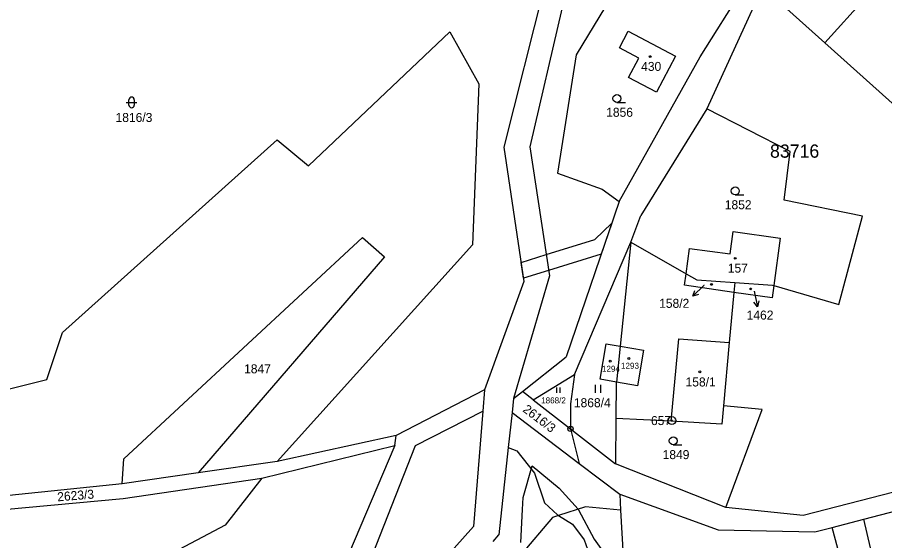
# Model space of a CAD drawing. Extents: x -439246 to -433691, y -1130252 to -1121148.
# Drawn here: x -435788.8 to -435625, y -1124190.1 to -1124091.3 of the extents above; entities that cross this region are included whole.
import ezdxf

# ---------------------------------------------------------------- set-up
doc = ezdxf.new("R2010")
doc.units = 0
for name, color, linetype in [('Vrstva 1', 7, 'Continuous'), ('Vrstva 16', 7, 'Continuous'), ('Vrstva 17', 7, 'Continuous'), ('Vrstva 18', 7, 'Continuous'), ('Vrstva 19', 7, 'Continuous'), ('Vrstva 24', 7, 'Continuous'), ('Vrstva 25', 7, 'Continuous'), ('Vrstva 3', 7, 'Continuous'), ('Vrstva 30', 7, 'Continuous'), ('Vrstva 37', 7, 'Continuous'), ('Vrstva 4', 7, 'Continuous'), ('Vrstva 52', 7, 'Continuous'), ('Vrstva 53', 7, 'Continuous')]:
    doc.layers.add(name, color=color, linetype=linetype)

msp = doc.modelspace()

# ---------------------------------------------------------------- linework, layer by layer
at = {"layer": 'Vrstva 1'}
for p, q in [((-435648.12, -1124085.52), (-435636.31, -1124096.13)), ((-435636.31, -1124096.13), (-435627.91, -1124086.78)), ((-435636.31, -1124096.13), (-435597.57, -1124130.91)), ((-435654.23, -1124135.96), (-435653.63, -1124131.73)), ((-435653.63, -1124131.73), (-435644.78, -1124133.02)), ((-435644.78, -1124133.02), (-435645.99, -1124141.94)), ((-435672.98, -1124133.79), (-435662.53, -1124139.73)), ((-435662.53, -1124139.73), (-435661.86, -1124134.93)), ((-435661.86, -1124134.93), (-435654.23, -1124135.96)), ((-435662.84, -1124141.89), (-435662.53, -1124139.73)), ((-435662.53, -1124139.73), (-435660.52, -1124140.87)), ((-435653.34, -1124141.37), (-435653.51, -1124143.24)), ((-435653.51, -1124143.24), (-435662.84, -1124141.89)), ((-435645.99, -1124141.94), (-435646.31, -1124144.27)), ((-435646.25, -1124141.86), (-435645.99, -1124141.94)), ((-435645.99, -1124141.94), (-435633.72, -1124145.55)), ((-435653.51, -1124143.24), (-435654.4, -1124152.69)), ((-435646.31, -1124144.27), (-435653.51, -1124143.24)), ((-435683.59, -1124158.74), (-435684.38, -1124164.27)), ((-435684.38, -1124164.27), (-435684.35, -1124169.01)), ((-435695.39, -1124165.91), (-435682.7, -1124175.55)), ((-435684.35, -1124169.01), (-435682.7, -1124175.55)), ((-435684.35, -1124169.01), (-435675.86, -1124175.6)), ((-435682.7, -1124175.55), (-435675.05, -1124181.36)), ((-435675.05, -1124181.36), (-435674.89, -1124184.39)), ((-435681.51, -1124183.77), (-435686.61, -1124185.38)), ((-435674.89, -1124184.39), (-435681.51, -1124183.77)), ((-435687.77, -1124185.75), (-435693.71, -1124192.81)), ((-435686.61, -1124185.38), (-435687.77, -1124185.75)), ((-435674.89, -1124184.39), (-435674.44, -1124193.08)), ((-435698.93, -1124190.31), (-435697.88, -1124189.04))]:
    msp.add_line(p, q, dxfattribs=at)
for points in [[(-435672.22, -1124080.04), (-435683.26, -1124098.39)], [(-435689.34, -1124085.54), (-435696.96, -1124115.79)], [(-435659.86, -1124098.78), (-435651.64, -1124085.58)], [(-435648.12, -1124085.52), (-435658.63, -1124108.55)], [(-435685.96, -1124089.43), (-435692.01, -1124115.74)], [(-435733.84, -1124119.34), (-435707.17, -1124094.06)], [(-435707.17, -1124094.06), (-435701.68, -1124103.87)], [(-435675.12, -1124097.04), (-435673.47, -1124093.91)], [(-435673.47, -1124093.91), (-435664.53, -1124098.63)], [(-435671.44, -1124098.98), (-435675.12, -1124097.04)], [(-435683.26, -1124098.39), (-435686.83, -1124120.7)], [(-435675.15, -1124126.08), (-435659.86, -1124098.78)], [(-435673.38, -1124102.65), (-435671.44, -1124098.98)], [(-435664.53, -1124098.63), (-435668.12, -1124105.43)], [(-435701.68, -1124103.87), (-435702.89, -1124134.27)], [(-435668.12, -1124105.43), (-435673.38, -1124102.65)], [(-435658.63, -1124108.55), (-435671.1, -1124128.74)], [(-435642.9, -1124116.63), (-435658.63, -1124108.55)], [(-435780.29, -1124150.83), (-435739.77, -1124114.45)], [(-435739.77, -1124114.45), (-435733.84, -1124119.34)], [(-435696.96, -1124115.79), (-435693.15, -1124141.19)], [(-435692.01, -1124115.74), (-435688.32, -1124140.14)], [(-435644.01, -1124125.83), (-435642.9, -1124116.63)], [(-435686.83, -1124120.7), (-435678.35, -1124123.72)], [(-435678.35, -1124123.72), (-435675.15, -1124126.08)], [(-435675.15, -1124126.08), (-435685.17, -1124155.4)], [(-435629.23, -1124128.88), (-435644.01, -1124125.83)], [(-435672.98, -1124133.79), (-435671.1, -1124128.74)], [(-435633.72, -1124145.55), (-435629.23, -1124128.88)], [(-435768.68, -1124174.7), (-435723.65, -1124132.9)], [(-435723.65, -1124132.9), (-435719.5, -1124136.51)], [(-435702.89, -1124134.27), (-435739.73, -1124175.21)], [(-435683.59, -1124158.74), (-435672.98, -1124133.79)], [(-435672.98, -1124133.79), (-435675, -1124153.41)], [(-435719.5, -1124136.51), (-435754.64, -1124177.33)], [(-435693.15, -1124141.19), (-435700.59, -1124161.67)], [(-435688.32, -1124140.14), (-435695.11, -1124163.31)], [(-435660.52, -1124140.87), (-435653.34, -1124141.37)], [(-435653.34, -1124141.37), (-435646.25, -1124141.86)], [(-435783.24, -1124159.71), (-435780.29, -1124150.83)], [(-435678.76, -1124159.66), (-435677.63, -1124152.97), (-435675, -1124153.41)], [(-435654.4, -1124152.69), (-435655.45, -1124164.66)], [(-435675, -1124153.41), (-435670.6, -1124154.15), (-435671.7, -1124160.86), (-435675.69, -1124160.18)], [(-435675, -1124153.41), (-435675.69, -1124160.18)], [(-435693.41, -1124161.96), (-435685.17, -1124155.4)], [(-435691.38, -1124163.54), (-435683.59, -1124158.74)], [(-435801.41, -1124164.23), (-435783.24, -1124159.71)], [(-435675.69, -1124160.18), (-435678.76, -1124159.66)], [(-435675.71, -1124160.33), (-435675.78, -1124167.03)], [(-435675.69, -1124160.18), (-435675.71, -1124160.33)], [(-435700.59, -1124161.67), (-435717.26, -1124170.25)], [(-435700.59, -1124161.67), (-435700.92, -1124165.66)], [(-435695.11, -1124163.31), (-435693.41, -1124161.96)], [(-435691.38, -1124163.54), (-435693.41, -1124161.96)], [(-435695.11, -1124163.31), (-435695.39, -1124165.91)], [(-435691.38, -1124163.54), (-435684.35, -1124169.01)], [(-435713.65, -1124172.19), (-435700.92, -1124165.66)], [(-435700.92, -1124165.66), (-435702.7, -1124187.46)], [(-435695.39, -1124165.91), (-435696.11, -1124172.56)], [(-435655.45, -1124164.66), (-435655.76, -1124168.16)], [(-435648.18, -1124165.39), (-435655.45, -1124164.66)], [(-435655.02, -1124183.87), (-435648.18, -1124165.39)], [(-435675.78, -1124167.03), (-435675.86, -1124175.6)], [(-435665.32, -1124167.55), (-435675.78, -1124167.03)], [(-435655.76, -1124168.16), (-435665.32, -1124167.55)], [(-435717.26, -1124170.25), (-435739.73, -1124175.21)], [(-435717.55, -1124172.19), (-435717.26, -1124170.25)], [(-435742.63, -1124178.32), (-435717.55, -1124172.19)], [(-435717.55, -1124172.19), (-435739.32, -1124223.4)], [(-435736.58, -1124230.59), (-435713.65, -1124172.19)], [(-435696.11, -1124172.56), (-435697.88, -1124189.04)], [(-435769, -1124179.37), (-435768.68, -1124174.7)], [(-435739.73, -1124175.21), (-435754.64, -1124177.33)], [(-435655.02, -1124183.87), (-435675.86, -1124175.6)], [(-435754.64, -1124177.33), (-435769, -1124179.37)], [(-435606.2, -1124176.56), (-435640.43, -1124185.4)], [(-435768.8, -1124182.17), (-435742.63, -1124178.32)], [(-435742.63, -1124178.32), (-435749.57, -1124187.19)], [(-435628.97, -1124186.08), (-435598.44, -1124178.11)], [(-435769, -1124179.37), (-435821.47, -1124184.84)], [(-435822.83, -1124187.15), (-435768.8, -1124182.17)], [(-435675.05, -1124181.36), (-435656.45, -1124188.08)], [(-435640.43, -1124185.4), (-435655.02, -1124183.87)], [(-435749.57, -1124187.19), (-435770.16, -1124198.11)], [(-435634.98, -1124187.65), (-435628.97, -1124186.08)], [(-435620.81, -1124221.23), (-435628.97, -1124186.08)], [(-435702.7, -1124187.46), (-435717.75, -1124204.42)], [(-435656.45, -1124188.08), (-435638.22, -1124188.49)], [(-435638.22, -1124188.49), (-435634.98, -1124187.65)], [(-435625.62, -1124222.2), (-435634.98, -1124187.65)]]:
    msp.add_lwpolyline(points, dxfattribs=at)
at = {"layer": 'Vrstva 16'}
for p, q in [((-435659.1, -1124141.87), (-435661.26, -1124143.95)), ((-435649.71, -1124143.02), (-435649.05, -1124145.95))]:
    msp.add_line(p, q, dxfattribs=at)
for points in [[(-435660.2, -1124143.62), (-435661.26, -1124143.95), (-435660.89, -1124142.9)], [(-435648.78, -1124144.86), (-435649.05, -1124145.95), (-435649.76, -1124145.08)]]:
    msp.add_lwpolyline(points, dxfattribs=at)
at = {"layer": 'Vrstva 24'}
for centre, radius in [((-435665.23, -1124167.45), 0.75), ((-435665.23, -1124167.45), 0.1), ((-435684.35, -1124169.01), 0.5), ((-435684.35, -1124169.01), 0.1)]:
    msp.add_circle(centre, radius, dxfattribs=at)
at = {"layer": 'Vrstva 25'}
for p, q in [((-435767.72, -1124107.86), (-435767.72, -1124106.86)), ((-435766.72, -1124106.86), (-435766.72, -1124107.86)), ((-435768.22, -1124107.36), (-435766.22, -1124107.36)), ((-435675.59, -1124107.38), (-435673.99, -1124107.38)), ((-435653.25, -1124124.84), (-435651.65, -1124124.84)), ((-435679.65, -1124162.23), (-435679.65, -1124160.73)), ((-435678.65, -1124162.23), (-435678.65, -1124160.73)), ((-435686.96, -1124162.23), (-435686.96, -1124161.23)), ((-435686.29, -1124162.23), (-435686.29, -1124161.23)), ((-435664.95, -1124172.03), (-435663.35, -1124172.03))]:
    msp.add_line(p, q, dxfattribs=at)
for centre, radius in [((-435669.32, -1124098.72), 0.175), ((-435675.59, -1124106.63), 0.75), ((-435653.25, -1124124.09), 0.75), ((-435653.25, -1124136.81), 0.175), ((-435657.74, -1124141.73), 0.175), ((-435650.34, -1124142.59), 0.175), ((-435676.85, -1124156.25), 0.175), ((-435673.36, -1124155.73), 0.175), ((-435659.95, -1124158.23), 0.175), ((-435664.95, -1124171.28), 0.75)]:
    msp.add_circle(centre, radius, dxfattribs=at)
for centre, start, end in [((-435767.22, -1124106.86), 0, 180), ((-435767.22, -1124107.86), 180, 0)]:
    msp.add_arc(centre, 0.5, start, end, dxfattribs=at)
at = {"layer": 'Vrstva 3'}
for points in [[(-435675.12, -1124097.04), (-435673.47, -1124093.91)], [(-435673.47, -1124093.91), (-435664.53, -1124098.63)], [(-435671.44, -1124098.98), (-435675.12, -1124097.04)], [(-435673.38, -1124102.65), (-435671.44, -1124098.98)], [(-435664.53, -1124098.63), (-435668.12, -1124105.43)], [(-435668.12, -1124105.43), (-435673.38, -1124102.65)], [(-435654.23, -1124135.96), (-435653.63, -1124131.73)], [(-435653.63, -1124131.73), (-435644.78, -1124133.02)], [(-435644.78, -1124133.02), (-435645.99, -1124141.94)], [(-435662.53, -1124139.73), (-435661.86, -1124134.93)], [(-435661.86, -1124134.93), (-435654.23, -1124135.96)], [(-435662.84, -1124141.89), (-435662.53, -1124139.73)], [(-435653.51, -1124143.24), (-435662.84, -1124141.89)], [(-435645.99, -1124141.94), (-435646.31, -1124144.27)], [(-435646.31, -1124144.27), (-435653.51, -1124143.24)], [(-435678.76, -1124159.66), (-435677.63, -1124152.97), (-435675, -1124153.41)], [(-435665.32, -1124167.55), (-435663.89, -1124152.03)], [(-435663.89, -1124152.03), (-435654.4, -1124152.69)], [(-435654.4, -1124152.69), (-435655.45, -1124164.66)], [(-435675, -1124153.41), (-435670.6, -1124154.15), (-435671.7, -1124160.86), (-435675.69, -1124160.18)], [(-435675.69, -1124160.18), (-435678.76, -1124159.66)], [(-435655.45, -1124164.66), (-435655.76, -1124168.16)], [(-435655.76, -1124168.16), (-435665.32, -1124167.55)]]:
    msp.add_lwpolyline(points, dxfattribs=at)
at = {"layer": 'Vrstva 30'}
for p, q in [((-435679.74, -1124133.28), (-435676.54, -1124130.15)), ((-435688.93, -1124136.11), (-435679.74, -1124133.28)), ((-435693.69, -1124137.58), (-435688.93, -1124136.11)), ((-435678.56, -1124136.05), (-435688.48, -1124139.11)), ((-435688.48, -1124139.11), (-435693.24, -1124140.58))]:
    msp.add_line(p, q, dxfattribs=at)
for points in [[(-435676.54, -1124130.15), (-435678.56, -1124136.05)], [(-435693.24, -1124140.58), (-435693.69, -1124137.58)]]:
    msp.add_lwpolyline(points, dxfattribs=at)
at = {"layer": 'Vrstva 37'}
for centre in [(-435669.32, -1124098.72), (-435653.25, -1124136.81), (-435673.36, -1124155.73), (-435659.95, -1124158.23)]:
    msp.add_circle(centre, 0.175, dxfattribs=at)
at = {"layer": 'Vrstva 4'}
for p, q in [((-435686.82, -1124185.25), (-435686.61, -1124185.38)), ((-435686.61, -1124185.38), (-435683.99, -1124186.99))]:
    msp.add_line(p, q, dxfattribs=at)
for points in [[(-435665.32, -1124167.55), (-435663.89, -1124152.03)], [(-435663.89, -1124152.03), (-435654.4, -1124152.69)], [(-435696.11, -1124172.56), (-435694.5, -1124173.16)], [(-435694.5, -1124173.16), (-435691.13, -1124177.4)], [(-435691.13, -1124177.4), (-435689.25, -1124182.98)], [(-435689.25, -1124182.98), (-435686.82, -1124185.25)], [(-435683.99, -1124186.99), (-435681.76, -1124189.95)], [(-435681.76, -1124189.95), (-435679.56, -1124196.17)]]:
    msp.add_lwpolyline(points, dxfattribs=at)
at = {"layer": 'Vrstva 52'}
msp.add_lwpolyline([(-435693.71, -1124190.47), (-435693.4, -1124184.22), (-435693.29, -1124181.95), (-435691.58, -1124175.98), (-435686.47, -1124180.24), (-435682.92, -1124184.21), (-435682.85, -1124184.29), (-435679.87, -1124189.83), (-435675.18, -1124196.43)], dxfattribs=at)

# ---------------------------------------------------------------- texts
at = {"layer": 'Vrstva 16'}
for s, p in [('158/2', (-435667.62, -1124146.16)), ('1462', (-435651.1, -1124148.38))]:
    msp.add_text(s, height=1.7, dxfattribs=at).set_placement(p)
msp.add_text('2623/3', height=1.7, rotation=4.4898, dxfattribs=at).set_placement((-435781.19, -1124182.71))
at = {"layer": 'Vrstva 17'}
msp.add_text('657', height=1.7, dxfattribs=at).set_placement((-435669.16, -1124168.3))
at = {"layer": 'Vrstva 18'}
for s, height, p in [('1856', 1.7, (-435677.62, -1124110.08)), ('1816/3', 1.7, (-435770.25, -1124111.06)), ('1852', 1.7, (-435655.23, -1124127.54)), ('1847', 1.7, (-435745.98, -1124158.53)), ('1868/2', 1.14, (-435689.9, -1124164.21)), ('1868/4', 1.7, (-435683.72, -1124164.93)), ('1849', 1.7, (-435666.96, -1124174.73))]:
    msp.add_text(s, height=height, dxfattribs=at).set_placement(p)
msp.add_text('2616/3', height=1.7, rotation=322.7801, dxfattribs=at).set_placement((-435693.51, -1124165.63))
at = {"layer": 'Vrstva 19'}
for s, height, p in [('430', 1.7, (-435671.02, -1124101.42)), ('157', 1.7, (-435654.66, -1124139.51)), ('158/2', 0.1, (-435659.1, -1124141.87)), ('1462', 0.1, (-435649.71, -1124143.02)), ('1294', 1.14, (-435678.42, -1124158.24)), ('1293', 1.14, (-435674.82, -1124157.67)), ('158/1', 1.7, (-435662.63, -1124161.01))]:
    msp.add_text(s, height=height, dxfattribs=at).set_placement(p)
at = {"layer": 'Vrstva 53'}
msp.add_text('83716', height=2.5, dxfattribs=at).set_placement((-435646.69, -1124117.81))

doc.saveas('drawing.dxf')
